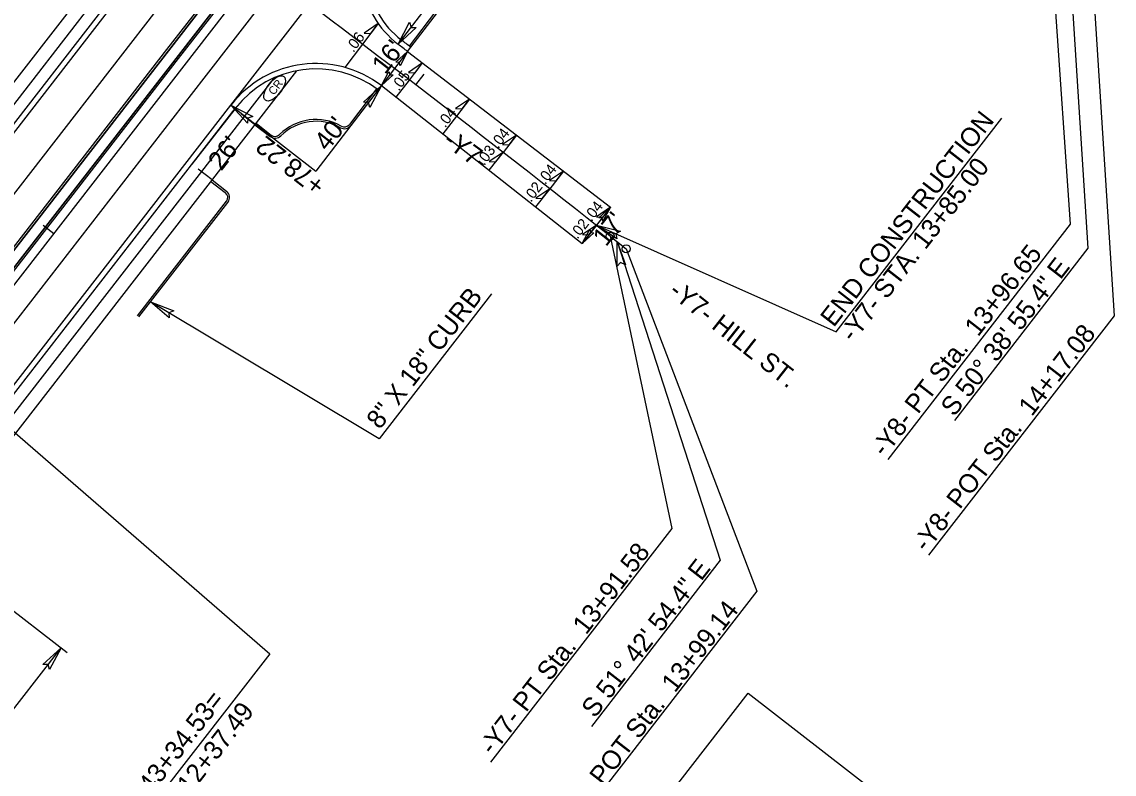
# Model space of a CAD drawing. Extents: x 2010838 to 2015151, y 441905 to 447792.
# Drawn here: x 2014378.8 to 2014785, y 445400.2 to 445680 of the extents above; entities that cross this region are included whole.
import ezdxf

# ---------------------------------------------------------------- set-up
doc = ezdxf.new("R2010")
doc.units = 0
for name, color, linetype in [('1-BUFFER', 7, 'Continuous'), ('A-Wall-Blow', 7, 'Continuous'), ('A-Wall-Comp', 7, 'Continuous'), ('B-Border', 7, 'Continuous'), ('B-Sheet Number', 7, 'Continuous'), ('C-Building', 7, 'Continuous'), ('C-CURB STOPS', 7, 'Continuous'), ('C-Grave Plots', 7, 'Continuous'), ('CLRD', 7, 'Continuous'), ('Cont-10-Lidar', 7, 'Continuous'), ('Cont-2-Lidar', 7, 'Continuous'), ('Default_10ft_LIDAR_Contou', 7, 'Continuous'), ('Default_2FT_LIDAR_Contour', 7, 'Continuous'), ('HATCH', 7, 'Continuous'), ('s-Existing Major', 7, 'Continuous'), ('S-Existing Minor', 7, 'Continuous'), ('S-overhead electric', 7, 'Continuous'), ('S-SITE LIGHT POLE REMOVE', 7, 'Continuous'), ('TEXT-LG', 7, 'Continuous'), ('TEXT-MED', 7, 'Continuous'), ('X2', 7, 'Continuous'), ('X4', 7, 'Continuous')]:
    doc.layers.add(name, color=color, linetype=linetype)

msp = doc.modelspace()

# ---------------------------------------------------------------- linework, layer by layer
at = {"layer": '1-BUFFER'}
msp.add_lwpolyline([(2014483.47, 445216.96), (2014648.86, 445430.22), (2014761.94, 445342.52), (2014596.55, 445129.26)], close=True, dxfattribs=at)
at = {"layer": 'A-Wall-Blow'}
for p, q in [((2014511.34, 445679.34), (2014505.51, 445671.7)), ((2014505.51, 445671.7), (2014498.88, 445662.99)), ((2014522.97, 445658.31), (2014527.83, 445664.65)), ((2014518.06, 445651.91), (2014522.97, 445658.31)), ((2014545.31, 445651.25), (2014540.42, 445644.92)), ((2014540.41, 445644.9), (2014535.35, 445638.35)), ((2014562.79, 445637.84), (2014557.79, 445631.42)), ((2014552.59, 445624.73), (2014557.79, 445631.42)), ((2014580.27, 445624.44), (2014575.14, 445617.89)), ((2014575.14, 445617.89), (2014569.87, 445611.15)), ((2014597.75, 445611.03), (2014592.53, 445604.39)), ((2014592.53, 445604.39), (2014587.24, 445597.65))]:
    msp.add_line(p, q, dxfattribs=at)
at = {"layer": 'A-Wall-Comp'}
for points in [[(2014511.34, 445679.34), (2014506.13, 445675.75), (2014508.56, 445675.65)], [(2014527.83, 445664.65), (2014522.63, 445661.06), (2014525.05, 445660.96)], [(2014545.31, 445651.25), (2014540.1, 445647.67), (2014542.52, 445647.56)], [(2014562.79, 445637.84), (2014557.56, 445634.28), (2014559.99, 445634.16)], [(2014557.88, 445631.53), (2014552.66, 445627.95), (2014555.09, 445627.84)], [(2014580.27, 445624.44), (2014575.03, 445620.89), (2014577.46, 445620.77)], [(2014575.14, 445617.89), (2014569.9, 445614.34), (2014572.33, 445614.21)], [(2014597.75, 445611.03), (2014592.51, 445607.49), (2014594.93, 445607.37)], [(2014592.53, 445604.39), (2014587.29, 445600.85), (2014589.71, 445600.72)]]:
    msp.add_lwpolyline(points, close=True, dxfattribs=at)
at = {"layer": 'B-Border'}
msp.add_line((2014456.6, 445648.98), (2014512.35, 445720.86), dxfattribs=at)
at = {"layer": 'B-Sheet Number'}
for p, q in [((2014465.51, 445641.7), (2014460.37, 445645.68)), ((2014449.57, 445621.15), (2014444.44, 445625.14))]:
    msp.add_line(p, q, dxfattribs=at)
at = {"layer": 'C-Building'}
for p, q in [((2014525.35, 445656.48), (2014528.39, 445660.45)), ((2014390.69, 445601.12), (2014386.74, 445604.18)), ((2014390.69, 445601.12), (2014386.74, 445604.18))]:
    msp.add_line(p, q, dxfattribs=at)
at = {"layer": 'C-CURB STOPS'}
for p, q in [((2014244.85, 445426.12), (2014703.05, 446016.93)), ((2014703.05, 446016.93), (2014244.85, 445426.12)), ((2014706.21, 446014.48), (2014313.99, 445508.74)), ((2014313.99, 445508.74), (2014706.21, 446014.48))]:
    msp.add_line(p, q, dxfattribs=at)
at = {"layer": 'C-Grave Plots'}
msp.add_line((2014314.58, 445508.28), (2014395.66, 445445.41), dxfattribs=at)
at = {"layer": 'CLRD'}
for p, q in [((2014251.18, 445421.22), (2014766.2, 446085.3)), ((2014251.18, 445421.22), (2014746.42, 446059.8)), ((2014597.61, 445600.22), (2014603.54, 445595.54)), ((2014597.61, 445600.22), (2014603.54, 445595.54))]:
    msp.add_line(p, q, dxfattribs=at)
msp.add_arc((2010378.3, 440254.75), 6810.04, 51.715108, 53.189015, dxfattribs=at)
msp.add_arc((2010378.3, 440254.75), 6810.04, 51.715108, 53.189015, dxfattribs=at)
at = {"layer": 'Default_10ft_LIDAR_Contou'}
for p, q in [((2014757.21, 445770.3), (2014768.65, 445604.76)), ((2014764.44, 445764.37), (2014775.25, 445595.74)), ((2014773.01, 445757.34), (2014784.98, 445570.6)), ((2014768.65, 445604.76), (2014700.77, 445517.23)), ((2014597.61, 445600.22), (2014620.56, 445491.54)), ((2014600.16, 445598.21), (2014638.55, 445479.74)), ((2014603.54, 445595.54), (2014652.1, 445468.26)), ((2014775.25, 445595.74), (2014725.57, 445531.68)), ((2014784.98, 445570.6), (2014715.97, 445481.62)), ((2014350.57, 445549.38), (2014471.01, 445444.95)), ((2014620.56, 445491.54), (2014553.15, 445404.61)), ((2014638.55, 445479.74), (2014590.62, 445417.93)), ((2014652.1, 445468.26), (2014580.92, 445376.48)), ((2014471.01, 445444.95), (2014395.59, 445347.71))]:
    msp.add_line(p, q, dxfattribs=at)
for centre in [(2014597.61, 445600.22), (2014603.54, 445595.54)]:
    msp.add_circle(centre, 1.5, dxfattribs=at)
at = {"layer": 'HATCH'}
for p, q in [((2014234.78, 445433.94), (2014567.14, 445862.49)), ((2014446.63, 445658.97), (2014507.92, 445737.99)), ((2014432.8, 445669.69), (2014463.45, 445709.2)), ((2014437.15, 445666.32), (2014467.79, 445705.83)), ((2014244.26, 445426.58), (2014432.8, 445669.69)), ((2014314.58, 445508.28), (2014437.15, 445666.32)), ((2014324.07, 445500.93), (2014446.63, 445658.97))]:
    msp.add_line(p, q, dxfattribs=at)
at = {"layer": 's-Existing Major'}
for points in [[(2014525.45, 445677.82), (2014518.75, 445671.61), (2014522.98, 445679.77), (2014523.55, 445677.88)], [(2014517.88, 445664.92), (2014522.25, 445668.94), (2014519.48, 445663.64), (2014519.11, 445664.87)], [(2014516.89, 445660.25), (2014512.52, 445656.23), (2014515.29, 445661.52), (2014515.66, 445660.3)], [(2014505.82, 445650.03), (2014512.52, 445656.23), (2014508.29, 445648.07), (2014507.72, 445649.96)], [(2014462.76, 445642.24), (2014456.6, 445648.98), (2014464.73, 445644.7), (2014462.85, 445644.14)], [(2014593.34, 445607.06), (2014597.75, 445611.03), (2014594.92, 445605.77), (2014594.57, 445607)], [(2014600.05, 445599.22), (2014592.45, 445604.29), (2014601.37, 445602.08), (2014599.67, 445601.08)], [(2014591.55, 445601.54), (2014587.14, 445597.57), (2014589.97, 445602.84), (2014590.32, 445601.61)], [(2014600.13, 445589.08), (2014600.16, 445598.21), (2014603.25, 445589.55), (2014601.48, 445590.42)], [(2014433.64, 445569.81), (2014426.71, 445575.77), (2014435.3, 445572.49), (2014433.49, 445571.71)], [(2014386.67, 445440.99), (2014393.41, 445447.15), (2014389.13, 445439.02), (2014388.57, 445440.91)]]:
    msp.add_lwpolyline(points, close=True, dxfattribs=at)
at = {"layer": 'S-Existing Minor'}
for p, q in [((2014518.75, 445671.61), (2014540.01, 445699.41)), ((2014522.25, 445668.94), (2014512.52, 445656.23)), ((2014512.52, 445656.23), (2014488.21, 445624.47)), ((2014456.6, 445648.98), (2014488.21, 445624.47)), ((2014681.61, 445564.65), (2014743.21, 445644.08)), ((2014597.75, 445611.03), (2014587.14, 445597.57)), ((2014592.45, 445604.29), (2014681.61, 445564.65)), ((2014511.69, 445524.85), (2014426.71, 445575.77)), ((2014553.48, 445578.75), (2014511.69, 445524.85)), ((2014327.43, 445362.08), (2014393.41, 445447.15))]:
    msp.add_line(p, q, dxfattribs=at)
at = {"layer": 'S-overhead electric'}
for p, q in [((2014336.06, 445587.37), (2014411.9, 445685.17)), ((2014522.25, 445668.94), (2014597.75, 445611.03)), ((2014512.52, 445656.23), (2014587.14, 445597.57)), ((2014335.44, 445492.74), (2014456.6, 445648.98))]:
    msp.add_line(p, q, dxfattribs=at)
for centre, radius, start, end in [((2014540.01, 445699.41), 35, 142.2051, 232.607), ((2010378.3, 440254.75), 6818.04, 52.570033, 52.606991), ((2014488.21, 445624.47), 40, 52.57, 142.2051)]:
    msp.add_arc(centre, radius, start, end, dxfattribs=at)
at = {"layer": 'S-SITE LIGHT POLE REMOVE'}
for p, q in [((2014522.93, 445670.93), (2014532.81, 445683.83)), ((2014523.46, 445670.52), (2014533.34, 445683.43)), ((2014510.77, 445655.05), (2014500.62, 445641.78)), ((2014511.31, 445654.64), (2014501.15, 445641.37)), ((2014465.51, 445641.7), (2014471.18, 445637.3)), ((2014465.92, 445642.23), (2014471.59, 445637.83)), ((2014449.16, 445620.62), (2014454.5, 445616.49)), ((2014449.57, 445621.15), (2014454.91, 445617.02)), ((2014421.87, 445570.61), (2014454.91, 445613.22)), ((2014422.4, 445570.2), (2014455.44, 445612.81))]:
    msp.add_line(p, q, dxfattribs=at)
for centre, radius, start, end in [((2014488.21, 445624.47), 19.17, 60.591, 134.9761), ((2014488.21, 445624.47), 18.5, 60.591, 134.9761), ((2014498.77, 445643.2), 3, 240.591, 322.57), ((2014498.77, 445643.2), 2.33, 240.591, 322.57), ((2014473.01, 445639.68), 3, 232.2051, 314.9761), ((2014473.01, 445639.68), 2.33, 232.2051, 314.9761), ((2014453.07, 445614.65), 2.33, 322.2051, 52.2051), ((2014453.07, 445614.65), 3, 322.2051, 52.2051)]:
    msp.add_arc(centre, radius, start, end, dxfattribs=at)
at = {"layer": 'TEXT-LG'}
for p, q in [((2014311.57, 445574.56), (2014415.7, 445708.83)), ((2014319.93, 445577.18), (2014416.1, 445701.18)), ((2014344.55, 445485.73), (2014481.09, 445661.79)), ((2014340.6, 445488.79), (2014472.73, 445659.17))]:
    msp.add_line(p, q, dxfattribs=at)
at = {"layer": 'TEXT-MED'}
for p, q in [((2014334.48, 445588.6), (2014410.32, 445686.4)), ((2014522.25, 445668.94), (2014523.46, 445670.52)), ((2014337.04, 445491.55), (2014458.18, 445647.75))]:
    msp.add_line(p, q, dxfattribs=at)
for centre, radius, start, end in [((2014540.01, 445699.41), 33, 142.2051, 232.607), ((2010378.3, 440254.75), 6820.04, 52.570033, 52.606991), ((2014488.21, 445624.47), 38, 52.57, 142.2051)]:
    msp.add_arc(centre, radius, start, end, dxfattribs=at)
at = {"layer": 'X2'}
msp.add_line((2014458, 445647.52), (2014442.07, 445626.97), dxfattribs=at)
at = {"layer": 'X4'}
msp.add_ellipse((2014472.83, 445655.22), major_axis=(3.43, 4.44), ratio=0.462467, dxfattribs=at)

# ---------------------------------------------------------------- texts
at = {"layer": 'A-Wall-Blow'}
for s, rotation, p in [('.06', 53.0965, (2014502.11, 445668.32)), ('.05', 53.0123, (2014518.99, 445653.97)), ('.04', 52.9282, (2014536.24, 445640.35)), ('.04', 52.7431, (2014555.98, 445632.57)), ('.03', 53.4751, (2014550.78, 445626.25)), ('.04', 52.558, (2014573.44, 445619.19)), ('.02', 52.558, (2014568.16, 445612.62)), ('.04', 52.457, (2014590.66, 445605.43)), ('.02', 52.457, (2014585.45, 445598.92))]:
    msp.add_text(s, height=4, rotation=rotation, dxfattribs=at).set_placement(p)
at = {"layer": 'C-Grave Plots'}
for s, rotation, p in [("16'", 52.3594, (2014513.93, 445660.08)), ("40'", 52.0641, (2014492.49, 445631.51)), ('END CONSTRUCTION', 52.1339, (2014680.71, 445566.06)), ("26'", 51.7974, (2014452.99, 445624.21)), ('+78.22', 142.2051, (2014492.27, 445620.28)), ('-Y7- STA. 13+85.00', 52.1339, (2014687.95, 445560.42)), ("17'", 51.7705, (2014596.04, 445596.05)), ('-Y7- HILL ST.', 321.722, (2014618.96, 445578.82))]:
    msp.add_text(s, height=7, rotation=rotation, dxfattribs=at).set_placement(p)
at = {"layer": 'Cont-10-Lidar'}
msp.add_text('8" X 18" CURB', height=7, rotation=52.2051, dxfattribs=at).set_placement((2014511.94, 445528.05))
at = {"layer": 'Cont-2-Lidar'}
for s, p in [('S 50%%d 38\' 55.4" E', (2014725.47, 445532.8)), ('S 51%%d 42\' 54.4" E', (2014591.88, 445420.71))]:
    msp.add_text(s, height=7, rotation=52.2051, dxfattribs=at).set_placement(p)
at = {"layer": 'Default_10ft_LIDAR_Contou'}
for s, p in [('-Y8- PT Sta.  13+96.65', (2014699.63, 445517.76)), ('-Y8- POT Sta.  14+17.08', (2014715.16, 445482.36)), ('-Y7- PT Sta.  13+91.58', (2014553.88, 445406.87)), ('-Y7- POT Sta.  13+99.14', (2014582.43, 445379.56)), ('-L- POT Sta. 43+34.53=', (2014393.25, 445348.8)), ('-Y6- POT Sta.  12+37.49', (2014402.24, 445341.83))]:
    msp.add_text(s, height=7, rotation=52.2051, dxfattribs=at).set_placement(p)
at = {"layer": 'Default_2FT_LIDAR_Contour'}
msp.add_text('-Y7-', height=7, rotation=323.8133, dxfattribs=at).set_placement((2014534.92, 445634.73))
at = {"layer": 'X4'}
msp.add_text('CR', height=3, rotation=52.2869, dxfattribs=at).set_placement((2014472.56, 445652.45))

doc.saveas('drawing.dxf')
